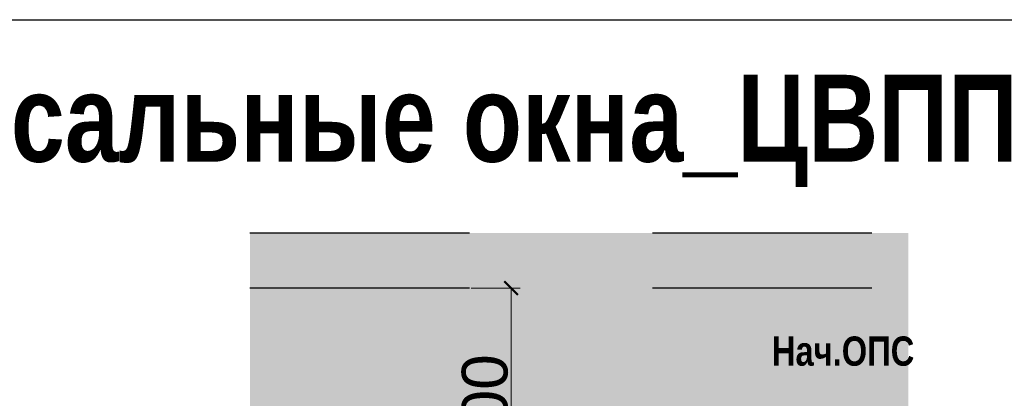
# Model space of a CAD drawing. Header units: millimetres. Extents: x -692150 to 2662533, y -92609 to 65084.
# Tile 643 of 656: x -39592 to -34209, y 52801 to 54868. Entities that reach past the tile are written whole.
import ezdxf

# ---------------------------------------------------------------- set-up
doc = ezdxf.new("R2010")
doc.units = ezdxf.units.MM
doc.layers.get('Defpoints').update_dxf_attribs({"color": 30})
doc.layers.add('17_АР_Текст', color=235, linetype='Continuous', lineweight=0)
doc.layers.add('21_АР_Штриховка', color=47, linetype='Continuous', lineweight=5)
doc.styles.add('_ТЕКСТОВЫЙ', font='arial.ttf', dxfattribs={"width": 0.8})
doc.styles.get("Standard").update_dxf_attribs({"font": 'arial.ttf'})
doc.dimstyles.new('Standard (100)', dxfattribs={"dimtxt": 250, "dimasz": 75, "dimexe": 50, "dimexo": 10, "dimgap": 15, "dimtad": 1, "dimdec": 0, "dimrnd": 5, "dimtxsty": 'Standard', "dimblk": 'ARCHTICK', "dimcen": 0.09, "dimclrd": 7, "dimclre": 7, "dimclrt": 256, "dimazin": 0, "dimtfac": 1, "dimtdec": 0, "dimtofl": 0, "dimtmove": 1, "dimatfit": 0, "dimfxl": 2, "dimlwd": 0, "dimlwe": 0, "dimarcsym": 0})

# ---------------------------------------------------------------- blocks, each defined once
blk = doc.blocks.new('_ArchTick')
at = {"color": 0, "linetype": 'ByBlock', "const_width": 0.15}
blk.add_lwpolyline([(-0.5, -0.5), (0.5, 0.5)], dxfattribs=at)
blk = doc.blocks.new('*D67')
at = {"color": 7, "lineweight": 0, "transparency": 16777216}
for p, q in [((-37123.2, 53402.7), (-36855.8, 53402.7)), ((-36905.8, 51902.7), (-36905.8, 53402.7)), ((-37123.2, 51902.7), (-36855.8, 51902.7))]:
    blk.add_line(p, q, dxfattribs=at)
at = {"layer": 'Defpoints', "color": 0, "transparency": 16777216}
for p in [(-37133.2, 53402.7), (-36905.8, 53402.7), (-37133.2, 51902.7)]:
    blk.add_point(p, dxfattribs=at)
at = {"color": 7, "lineweight": 0, "transparency": 16777216, "xscale": 75, "yscale": 75, "zscale": 75}
for p, rotation in [((-36905.8, 53402.7), 90), ((-36905.8, 51902.7), 270)]:
    blk.add_blockref('_ArchTick', p, dxfattribs=dict(at, rotation=rotation))
at = {"transparency": 16777216, "insert": (-37048.4, 52652.7), "char_height": 250, "attachment_point": 5, "rotation": 90}
blk.add_mtext('1500', dxfattribs=at)
blk = doc.blocks.new('*U1380')
at = {"layer": 'Defpoints', "color": 251}
for p, q in [((1200, 2700), (0, 2700)), ((1200, 2400), (0, 2400))]:
    blk.add_line(p, q, dxfattribs=at)
blk = doc.blocks.new('*U1379')
at = {"layer": 'Defpoints', "color": 251}
for p, q in [((1200, 2700), (0, 2700)), ((1200, 2400), (0, 2400))]:
    blk.add_line(p, q, dxfattribs=at)

msp = doc.modelspace()

# ---------------------------------------------------------------- hatches: boundary and pattern name
at = {"layer": '21_АР_Штриховка', "lineweight": 0, "true_color": 0xa9ba9a}
h = msp.add_hatch(color=253, dxfattribs=at)
h.dxf.hatch_style = 1
h.paths.add_polyline_path([(-36633.2, 53702.7), (-38333.2, 53702.7), (-38333.2, 51002.7), (-36633.2, 51002.7)])
at = {"layer": '21_АР_Штриховка', "lineweight": 0}
h = msp.add_hatch(color=31, dxfattribs=at)
h.dxf.hatch_style = 1
h.paths.add_polyline_path([(-34733.2, 53702.7), (-36633.2, 53702.7), (-36633.2, 51002.7), (-34733.2, 51002.7)])

# ---------------------------------------------------------------- linework, layer by layer
at = {"layer": 'Defpoints'}
for points in [[(-60753.8, 54868.5), (-23314.2, 54868.5), (-23314.2, 1870.3), (-60753.8, 1870.3)], [(-42034, 54868.5), (-23314.2, 54868.5), (-23314.2, 40745.1), (-42034, 40745.1)]]:
    msp.add_lwpolyline(points, close=True, dxfattribs=at)

# ---------------------------------------------------------------- block references
for name, p in [('*U1380', (-38333.2, 51002.7)), ('*U1379', (-36133.2, 51002.7))]:
    msp.add_blockref(name, p)

# ---------------------------------------------------------------- texts
at = {"layer": '17_АР_Текст', "lineweight": 18, "insert": (-35480.1, 53138.4), "char_height": 160, "attachment_point": 1, "style": '_ТЕКСТОВЫЙ'}
msp.add_mtext_dynamic_manual_height_columns('{\\fArial|b1|i0|c204|p34;Нач.ОПС}', width=1496.999, gutter_width=175000, heights=[553.7], dxfattribs=at)
at = {"layer": 'Defpoints', "lineweight": 35, "insert": (-41563.4, 54567.6), "char_height": 600, "attachment_point": 1, "style": '_ТЕКСТОВЫЙ'}
msp.add_mtext_dynamic_manual_height_columns('{\\fArial|b1|i0|c204|p34;\\H0.79167x;\\C32;\\c2648525;Универсальные окна_ЦВПП}', width=9516.242, gutter_width=12.5, heights=[0], dxfattribs=at)

# ---------------------------------------------------------------- dimensions: what is measured, and where the dimension line sits
dim = msp.add_linear_dim(base=(-36905.8, 53402.7), p1=(-37133.2, 51902.7), p2=(-37133.2, 53402.7), angle=90, dimstyle='Standard (100)')
dim.commit()
dim.dimension.update_dxf_attribs({"geometry": '*D67', "text_midpoint": (-37048.4, 52652.7)})

doc.saveas('drawing.dxf')
